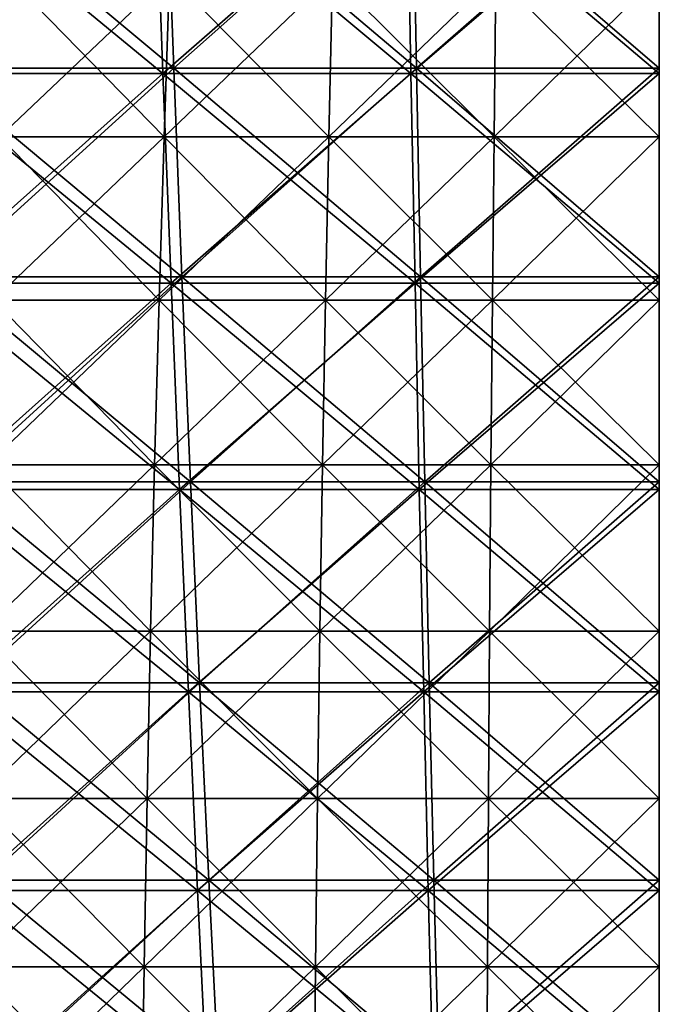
# Model space of a CAD drawing. Header units: millimetres. Extents: x -125 to 125, y -45 to 4025.
# Tile 354 of 656: x -8.45 to 0, y 3947.33 to 3960.33. Entities that reach past the tile are written whole.
import ezdxf

# ---------------------------------------------------------------- set-up
doc = ezdxf.new("R2010")
doc.units = ezdxf.units.MM
doc.header["$LTSCALE"] = 6.999206
for name, color, linetype in [('21', 7, 'CONTINUOUS'), ('22', 7, 'CONTINUOUS'), ('23', 7, 'CONTINUOUS'), ('24', 7, 'CONTINUOUS'), ('26', 7, 'CONTINUOUS'), ('27', 7, 'CONTINUOUS')]:
    doc.layers.add(name, color=color, linetype=linetype)

msp = doc.modelspace()

# ---------------------------------------------------------------- linework, layer by layer
at = {"layer": '21', "color": 7, "linetype": 'CONTINUOUS'}
for points in [[(-9.83, 3959.619, 106.083), (-6.559, 3959.619, 106.336), (-9.985, 3962.434, 107.753), (-9.83, 3959.619, 106.083)], [(-9.985, 3962.434, 107.753), (-6.559, 3959.619, 106.336), (-6.662, 3962.434, 108.01), (-9.985, 3962.434, 107.753)], [(-6.559, 3959.619, 106.336), (-3.281, 3959.619, 106.487), (-6.662, 3962.434, 108.01), (-6.559, 3959.619, 106.336)], [(-6.662, 3962.434, 108.01), (-3.281, 3959.619, 106.487), (-3.332, 3962.434, 108.163), (-6.662, 3962.434, 108.01)], [(-3.281, 3959.619, 106.487), (0, 3959.619, 106.538), (-3.332, 3962.434, 108.163), (-3.281, 3959.619, 106.487)], [(-3.332, 3962.434, 108.163), (0, 3959.619, 106.538), (0, 3962.434, 108.215), (-3.332, 3962.434, 108.163)], [(-9.669, 3956.849, 104.341), (-6.451, 3956.849, 104.589), (-9.83, 3959.619, 106.083), (-9.669, 3956.849, 104.341)], [(-9.83, 3959.619, 106.083), (-6.451, 3956.849, 104.589), (-6.559, 3959.619, 106.336), (-9.83, 3959.619, 106.083)], [(-6.451, 3956.849, 104.589), (-3.227, 3956.849, 104.738), (-6.559, 3959.619, 106.336), (-6.451, 3956.849, 104.589)], [(-6.559, 3959.619, 106.336), (-3.227, 3956.849, 104.738), (-3.281, 3959.619, 106.487), (-6.559, 3959.619, 106.336)], [(-3.227, 3956.849, 104.738), (0, 3956.849, 104.788), (-3.281, 3959.619, 106.487), (-3.227, 3956.849, 104.738)], [(-3.281, 3959.619, 106.487), (0, 3956.849, 104.788), (0, 3959.619, 106.538), (-3.281, 3959.619, 106.487)], [(-9.5, 3954.126, 102.526), (-6.339, 3954.126, 102.77), (-9.669, 3956.849, 104.341), (-9.5, 3954.126, 102.526)], [(-9.669, 3956.849, 104.341), (-6.339, 3954.126, 102.77), (-6.451, 3956.849, 104.589), (-9.669, 3956.849, 104.341)], [(-6.339, 3954.126, 102.77), (-3.171, 3954.126, 102.917), (-6.451, 3956.849, 104.589), (-6.339, 3954.126, 102.77)], [(-6.451, 3956.849, 104.589), (-3.171, 3954.126, 102.917), (-3.227, 3956.849, 104.738), (-6.451, 3956.849, 104.589)], [(-3.171, 3954.126, 102.917), (0, 3954.126, 102.966), (-3.227, 3956.849, 104.738), (-3.171, 3954.126, 102.917)], [(-3.227, 3956.849, 104.738), (0, 3954.126, 102.966), (0, 3956.849, 104.788), (-3.227, 3956.849, 104.738)], [(-9.326, 3951.452, 100.641), (-6.222, 3951.452, 100.881), (-9.5, 3954.126, 102.526), (-9.326, 3951.452, 100.641)], [(-9.5, 3954.126, 102.526), (-6.222, 3951.452, 100.881), (-6.339, 3954.126, 102.77), (-9.5, 3954.126, 102.526)], [(-6.222, 3951.452, 100.881), (-3.113, 3951.452, 101.025), (-6.339, 3954.126, 102.77), (-6.222, 3951.452, 100.881)], [(-6.339, 3954.126, 102.77), (-3.113, 3951.452, 101.025), (-3.171, 3954.126, 102.917), (-6.339, 3954.126, 102.77)], [(-3.113, 3951.452, 101.025), (0, 3951.452, 101.073), (-3.171, 3954.126, 102.917), (-3.113, 3951.452, 101.025)], [(-3.171, 3954.126, 102.917), (0, 3951.452, 101.073), (0, 3954.126, 102.966), (-3.171, 3954.126, 102.917)], [(-9.145, 3948.828, 98.687), (-6.101, 3948.828, 98.922), (-9.326, 3951.452, 100.641), (-9.145, 3948.828, 98.687)], [(-9.326, 3951.452, 100.641), (-6.101, 3948.828, 98.922), (-6.222, 3951.452, 100.881), (-9.326, 3951.452, 100.641)], [(-6.101, 3948.828, 98.922), (-3.052, 3948.828, 99.063), (-6.222, 3951.452, 100.881), (-6.101, 3948.828, 98.922)], [(-6.222, 3951.452, 100.881), (-3.052, 3948.828, 99.063), (-3.113, 3951.452, 101.025), (-6.222, 3951.452, 100.881)], [(-3.052, 3948.828, 99.063), (0, 3948.828, 99.11), (-3.113, 3951.452, 101.025), (-3.052, 3948.828, 99.063)], [(-3.113, 3951.452, 101.025), (0, 3948.828, 99.11), (0, 3951.452, 101.073), (-3.113, 3951.452, 101.025)], [(-8.957, 3946.257, 96.666), (-5.976, 3946.257, 96.896), (-9.145, 3948.828, 98.687), (-8.957, 3946.257, 96.666)], [(-9.145, 3948.828, 98.687), (-5.976, 3946.257, 96.896), (-6.101, 3948.828, 98.922), (-9.145, 3948.828, 98.687)], [(-5.976, 3946.257, 96.896), (-2.99, 3946.257, 97.034), (-6.101, 3948.828, 98.922), (-5.976, 3946.257, 96.896)], [(-6.101, 3948.828, 98.922), (-2.99, 3946.257, 97.034), (-3.052, 3948.828, 99.063), (-6.101, 3948.828, 98.922)], [(-2.99, 3946.257, 97.034), (0, 3946.257, 97.08), (-3.052, 3948.828, 99.063), (-2.99, 3946.257, 97.034)], [(-3.052, 3948.828, 99.063), (0, 3946.257, 97.08), (0, 3948.828, 99.11), (-3.052, 3948.828, 99.063)]]:
    msp.add_3dface(points, dxfattribs=at)
at = {"layer": '22', "color": 7, "linetype": 'CONTINUOUS'}
for points in [[(-6.662, 3962.434, -108.01), (-9.83, 3959.619, -106.083), (-9.985, 3962.434, -107.753), (-6.662, 3962.434, -108.01)], [(-6.559, 3959.619, -106.336), (-9.83, 3959.619, -106.083), (-6.662, 3962.434, -108.01), (-6.559, 3959.619, -106.336)], [(-3.332, 3962.434, -108.163), (-6.559, 3959.619, -106.336), (-6.662, 3962.434, -108.01), (-3.332, 3962.434, -108.163)], [(-3.281, 3959.619, -106.487), (-6.559, 3959.619, -106.336), (-3.332, 3962.434, -108.163), (-3.281, 3959.619, -106.487)], [(0, 3962.434, -108.215), (-3.281, 3959.619, -106.487), (-3.332, 3962.434, -108.163), (0, 3962.434, -108.215)], [(0, 3959.619, -106.538), (-3.281, 3959.619, -106.487), (0, 3962.434, -108.215), (0, 3959.619, -106.538)], [(-6.559, 3959.619, -106.336), (-9.669, 3956.849, -104.341), (-9.83, 3959.619, -106.083), (-6.559, 3959.619, -106.336)], [(-6.451, 3956.849, -104.589), (-9.669, 3956.849, -104.341), (-6.559, 3959.619, -106.336), (-6.451, 3956.849, -104.589)], [(-3.281, 3959.619, -106.487), (-6.451, 3956.849, -104.589), (-6.559, 3959.619, -106.336), (-3.281, 3959.619, -106.487)], [(-3.227, 3956.849, -104.738), (-6.451, 3956.849, -104.589), (-3.281, 3959.619, -106.487), (-3.227, 3956.849, -104.738)], [(0, 3959.619, -106.538), (-3.227, 3956.849, -104.738), (-3.281, 3959.619, -106.487), (0, 3959.619, -106.538)], [(0, 3956.849, -104.788), (-3.227, 3956.849, -104.738), (0, 3959.619, -106.538), (0, 3956.849, -104.788)], [(-6.451, 3956.849, -104.589), (-9.5, 3954.126, -102.526), (-9.669, 3956.849, -104.341), (-6.451, 3956.849, -104.589)], [(-6.339, 3954.126, -102.77), (-9.5, 3954.126, -102.526), (-6.451, 3956.849, -104.589), (-6.339, 3954.126, -102.77)], [(-3.227, 3956.849, -104.738), (-6.339, 3954.126, -102.77), (-6.451, 3956.849, -104.589), (-3.227, 3956.849, -104.738)], [(-3.171, 3954.126, -102.917), (-6.339, 3954.126, -102.77), (-3.227, 3956.849, -104.738), (-3.171, 3954.126, -102.917)], [(0, 3956.849, -104.788), (-3.171, 3954.126, -102.917), (-3.227, 3956.849, -104.738), (0, 3956.849, -104.788)], [(0, 3954.126, -102.966), (-3.171, 3954.126, -102.917), (0, 3956.849, -104.788), (0, 3954.126, -102.966)], [(-6.339, 3954.126, -102.77), (-9.326, 3951.452, -100.641), (-9.5, 3954.126, -102.526), (-6.339, 3954.126, -102.77)], [(-6.222, 3951.452, -100.881), (-9.326, 3951.452, -100.641), (-6.339, 3954.126, -102.77), (-6.222, 3951.452, -100.881)], [(-3.171, 3954.126, -102.917), (-6.222, 3951.452, -100.881), (-6.339, 3954.126, -102.77), (-3.171, 3954.126, -102.917)], [(-3.113, 3951.452, -101.025), (-6.222, 3951.452, -100.881), (-3.171, 3954.126, -102.917), (-3.113, 3951.452, -101.025)], [(0, 3954.126, -102.966), (-3.113, 3951.452, -101.025), (-3.171, 3954.126, -102.917), (0, 3954.126, -102.966)], [(0, 3951.452, -101.073), (-3.113, 3951.452, -101.025), (0, 3954.126, -102.966), (0, 3951.452, -101.073)], [(-6.222, 3951.452, -100.881), (-9.145, 3948.828, -98.687), (-9.326, 3951.452, -100.641), (-6.222, 3951.452, -100.881)], [(-6.101, 3948.828, -98.922), (-9.145, 3948.828, -98.687), (-6.222, 3951.452, -100.881), (-6.101, 3948.828, -98.922)], [(-3.113, 3951.452, -101.025), (-6.101, 3948.828, -98.922), (-6.222, 3951.452, -100.881), (-3.113, 3951.452, -101.025)], [(-3.052, 3948.828, -99.063), (-6.101, 3948.828, -98.922), (-3.113, 3951.452, -101.025), (-3.052, 3948.828, -99.063)], [(0, 3951.452, -101.073), (-3.052, 3948.828, -99.063), (-3.113, 3951.452, -101.025), (0, 3951.452, -101.073)], [(0, 3948.828, -99.11), (-3.052, 3948.828, -99.063), (0, 3951.452, -101.073), (0, 3948.828, -99.11)], [(-6.101, 3948.828, -98.922), (-8.957, 3946.257, -96.666), (-9.145, 3948.828, -98.687), (-6.101, 3948.828, -98.922)], [(-5.976, 3946.257, -96.896), (-8.957, 3946.257, -96.666), (-6.101, 3948.828, -98.922), (-5.976, 3946.257, -96.896)], [(-3.052, 3948.828, -99.063), (-5.976, 3946.257, -96.896), (-6.101, 3948.828, -98.922), (-3.052, 3948.828, -99.063)], [(-2.99, 3946.257, -97.034), (-5.976, 3946.257, -96.896), (-3.052, 3948.828, -99.063), (-2.99, 3946.257, -97.034)], [(0, 3948.828, -99.11), (-2.99, 3946.257, -97.034), (-3.052, 3948.828, -99.063), (0, 3948.828, -99.11)], [(0, 3946.257, -97.08), (-2.99, 3946.257, -97.034), (0, 3948.828, -99.11), (0, 3946.257, -97.08)]]:
    msp.add_3dface(points, dxfattribs=at)
at = {"layer": '23', "color": 7, "linetype": 'CONTINUOUS'}
for points in [[(-9.617, 3959.688, -103.783), (-6.416, 3959.688, -104.03), (-9.774, 3962.489, -105.479), (-9.617, 3959.688, -103.783)], [(-9.774, 3962.489, -105.479), (-6.416, 3959.688, -104.03), (-6.521, 3962.489, -105.73), (-9.774, 3962.489, -105.479)], [(-6.416, 3959.688, -104.03), (-3.21, 3959.688, -104.178), (-6.521, 3962.489, -105.73), (-6.416, 3959.688, -104.03)], [(-6.521, 3962.489, -105.73), (-3.21, 3959.688, -104.178), (-3.262, 3962.489, -105.881), (-6.521, 3962.489, -105.73)], [(-3.21, 3959.688, -104.178), (0, 3959.688, -104.227), (-3.262, 3962.489, -105.881), (-3.21, 3959.688, -104.178)], [(-3.262, 3962.489, -105.881), (0, 3959.688, -104.227), (0, 3962.489, -105.931), (-3.262, 3962.489, -105.881)], [(-9.453, 3956.933, -102.013), (-6.307, 3956.933, -102.255), (-9.617, 3959.688, -103.783), (-9.453, 3956.933, -102.013)], [(-9.617, 3959.688, -103.783), (-6.307, 3956.933, -102.255), (-6.416, 3959.688, -104.03), (-9.617, 3959.688, -103.783)], [(-6.307, 3956.933, -102.255), (-3.155, 3956.933, -102.401), (-6.416, 3959.688, -104.03), (-6.307, 3956.933, -102.255)], [(-6.416, 3959.688, -104.03), (-3.155, 3956.933, -102.401), (-3.21, 3959.688, -104.178), (-6.416, 3959.688, -104.03)], [(-3.155, 3956.933, -102.401), (0, 3956.933, -102.45), (-3.21, 3959.688, -104.178), (-3.155, 3956.933, -102.401)], [(-3.21, 3959.688, -104.178), (0, 3956.933, -102.45), (0, 3959.688, -104.227), (-3.21, 3959.688, -104.178)], [(-9.282, 3954.227, -100.17), (-6.193, 3954.227, -100.408), (-9.453, 3956.933, -102.013), (-9.282, 3954.227, -100.17)], [(-9.453, 3956.933, -102.013), (-6.193, 3954.227, -100.408), (-6.307, 3956.933, -102.255), (-9.453, 3956.933, -102.013)], [(-6.193, 3954.227, -100.408), (-3.098, 3954.227, -100.551), (-6.307, 3956.933, -102.255), (-6.193, 3954.227, -100.408)], [(-6.307, 3956.933, -102.255), (-3.098, 3954.227, -100.551), (-3.155, 3956.933, -102.401), (-6.307, 3956.933, -102.255)], [(-3.098, 3954.227, -100.551), (0, 3954.227, -100.599), (-3.155, 3956.933, -102.401), (-3.098, 3954.227, -100.551)], [(-3.155, 3956.933, -102.401), (0, 3954.227, -100.599), (0, 3956.933, -102.45), (-3.155, 3956.933, -102.401)], [(-9.105, 3951.571, -98.256), (-6.075, 3951.571, -98.49), (-9.282, 3954.227, -100.17), (-9.105, 3951.571, -98.256)], [(-9.282, 3954.227, -100.17), (-6.075, 3951.571, -98.49), (-6.193, 3954.227, -100.408), (-9.282, 3954.227, -100.17)], [(-6.075, 3951.571, -98.49), (-3.039, 3951.571, -98.63), (-6.193, 3954.227, -100.408), (-6.075, 3951.571, -98.49)], [(-6.193, 3954.227, -100.408), (-3.039, 3951.571, -98.63), (-3.098, 3954.227, -100.551), (-6.193, 3954.227, -100.408)], [(-3.039, 3951.571, -98.63), (0, 3951.571, -98.677), (-3.098, 3954.227, -100.551), (-3.039, 3951.571, -98.63)], [(-3.098, 3954.227, -100.551), (0, 3951.571, -98.677), (0, 3954.227, -100.599), (-3.098, 3954.227, -100.551)], [(-8.921, 3948.967, -96.272), (-5.952, 3948.967, -96.501), (-9.105, 3951.571, -98.256), (-8.921, 3948.967, -96.272)], [(-9.105, 3951.571, -98.256), (-5.952, 3948.967, -96.501), (-6.075, 3951.571, -98.49), (-9.105, 3951.571, -98.256)], [(-5.952, 3948.967, -96.501), (-2.977, 3948.967, -96.639), (-6.075, 3951.571, -98.49), (-5.952, 3948.967, -96.501)], [(-6.075, 3951.571, -98.49), (-2.977, 3948.967, -96.639), (-3.039, 3951.571, -98.63), (-6.075, 3951.571, -98.49)], [(-2.977, 3948.967, -96.639), (0, 3948.967, -96.685), (-3.039, 3951.571, -98.63), (-2.977, 3948.967, -96.639)], [(-3.039, 3951.571, -98.63), (0, 3948.967, -96.685), (0, 3951.571, -98.677), (-3.039, 3951.571, -98.63)], [(-8.731, 3946.417, -94.22), (-5.825, 3946.417, -94.444), (-8.921, 3948.967, -96.272), (-8.731, 3946.417, -94.22)], [(-8.921, 3948.967, -96.272), (-5.825, 3946.417, -94.444), (-5.952, 3948.967, -96.501), (-8.921, 3948.967, -96.272)], [(-5.825, 3946.417, -94.444), (-2.914, 3946.417, -94.579), (-5.952, 3948.967, -96.501), (-5.825, 3946.417, -94.444)], [(-5.952, 3948.967, -96.501), (-2.914, 3946.417, -94.579), (-2.977, 3948.967, -96.639), (-5.952, 3948.967, -96.501)], [(-2.914, 3946.417, -94.579), (0, 3946.417, -94.624), (-2.977, 3948.967, -96.639), (-2.914, 3946.417, -94.579)], [(-2.977, 3948.967, -96.639), (0, 3946.417, -94.624), (0, 3948.967, -96.685), (-2.977, 3948.967, -96.639)]]:
    msp.add_3dface(points, dxfattribs=at)
at = {"layer": '24', "color": 7, "linetype": 'CONTINUOUS'}
for points in [[(-6.521, 3962.489, 105.73), (-9.617, 3959.688, 103.783), (-9.774, 3962.489, 105.479), (-6.521, 3962.489, 105.73)], [(-6.416, 3959.688, 104.03), (-9.617, 3959.688, 103.783), (-6.521, 3962.489, 105.73), (-6.416, 3959.688, 104.03)], [(-3.262, 3962.489, 105.881), (-6.416, 3959.688, 104.03), (-6.521, 3962.489, 105.73), (-3.262, 3962.489, 105.881)], [(-3.21, 3959.688, 104.178), (-6.416, 3959.688, 104.03), (-3.262, 3962.489, 105.881), (-3.21, 3959.688, 104.178)], [(0, 3962.489, 105.931), (-3.21, 3959.688, 104.178), (-3.262, 3962.489, 105.881), (0, 3962.489, 105.931)], [(0, 3959.688, 104.227), (-3.21, 3959.688, 104.178), (0, 3962.489, 105.931), (0, 3959.688, 104.227)], [(-6.416, 3959.688, 104.03), (-9.453, 3956.933, 102.013), (-9.617, 3959.688, 103.783), (-6.416, 3959.688, 104.03)], [(-6.307, 3956.933, 102.255), (-9.453, 3956.933, 102.013), (-6.416, 3959.688, 104.03), (-6.307, 3956.933, 102.255)], [(-3.21, 3959.688, 104.178), (-6.307, 3956.933, 102.255), (-6.416, 3959.688, 104.03), (-3.21, 3959.688, 104.178)], [(-3.155, 3956.933, 102.401), (-6.307, 3956.933, 102.255), (-3.21, 3959.688, 104.178), (-3.155, 3956.933, 102.401)], [(0, 3959.688, 104.227), (-3.155, 3956.933, 102.401), (-3.21, 3959.688, 104.178), (0, 3959.688, 104.227)], [(0, 3956.933, 102.45), (-3.155, 3956.933, 102.401), (0, 3959.688, 104.227), (0, 3956.933, 102.45)], [(-6.307, 3956.933, 102.255), (-9.282, 3954.227, 100.17), (-9.453, 3956.933, 102.013), (-6.307, 3956.933, 102.255)], [(-6.193, 3954.227, 100.408), (-9.282, 3954.227, 100.17), (-6.307, 3956.933, 102.255), (-6.193, 3954.227, 100.408)], [(-3.155, 3956.933, 102.401), (-6.193, 3954.227, 100.408), (-6.307, 3956.933, 102.255), (-3.155, 3956.933, 102.401)], [(-3.098, 3954.227, 100.551), (-6.193, 3954.227, 100.408), (-3.155, 3956.933, 102.401), (-3.098, 3954.227, 100.551)], [(0, 3956.933, 102.45), (-3.098, 3954.227, 100.551), (-3.155, 3956.933, 102.401), (0, 3956.933, 102.45)], [(0, 3954.227, 100.599), (-3.098, 3954.227, 100.551), (0, 3956.933, 102.45), (0, 3954.227, 100.599)], [(-6.193, 3954.227, 100.408), (-9.105, 3951.571, 98.256), (-9.282, 3954.227, 100.17), (-6.193, 3954.227, 100.408)], [(-6.075, 3951.571, 98.49), (-9.105, 3951.571, 98.256), (-6.193, 3954.227, 100.408), (-6.075, 3951.571, 98.49)], [(-3.098, 3954.227, 100.551), (-6.075, 3951.571, 98.49), (-6.193, 3954.227, 100.408), (-3.098, 3954.227, 100.551)], [(-3.039, 3951.571, 98.63), (-6.075, 3951.571, 98.49), (-3.098, 3954.227, 100.551), (-3.039, 3951.571, 98.63)], [(0, 3954.227, 100.599), (-3.039, 3951.571, 98.63), (-3.098, 3954.227, 100.551), (0, 3954.227, 100.599)], [(0, 3951.571, 98.677), (-3.039, 3951.571, 98.63), (0, 3954.227, 100.599), (0, 3951.571, 98.677)], [(-6.075, 3951.571, 98.49), (-8.921, 3948.967, 96.272), (-9.105, 3951.571, 98.256), (-6.075, 3951.571, 98.49)], [(-5.952, 3948.967, 96.501), (-8.921, 3948.967, 96.272), (-6.075, 3951.571, 98.49), (-5.952, 3948.967, 96.501)], [(-3.039, 3951.571, 98.63), (-5.952, 3948.967, 96.501), (-6.075, 3951.571, 98.49), (-3.039, 3951.571, 98.63)], [(-2.977, 3948.967, 96.639), (-5.952, 3948.967, 96.501), (-3.039, 3951.571, 98.63), (-2.977, 3948.967, 96.639)], [(0, 3951.571, 98.677), (-2.977, 3948.967, 96.639), (-3.039, 3951.571, 98.63), (0, 3951.571, 98.677)], [(0, 3948.967, 96.685), (-2.977, 3948.967, 96.639), (0, 3951.571, 98.677), (0, 3948.967, 96.685)], [(-5.952, 3948.967, 96.501), (-8.731, 3946.417, 94.22), (-8.921, 3948.967, 96.272), (-5.952, 3948.967, 96.501)], [(-5.825, 3946.417, 94.444), (-8.731, 3946.417, 94.22), (-5.952, 3948.967, 96.501), (-5.825, 3946.417, 94.444)], [(-2.977, 3948.967, 96.639), (-5.825, 3946.417, 94.444), (-5.952, 3948.967, 96.501), (-2.977, 3948.967, 96.639)], [(-2.914, 3946.417, 94.579), (-5.825, 3946.417, 94.444), (-2.977, 3948.967, 96.639), (-2.914, 3946.417, 94.579)], [(0, 3948.967, 96.685), (-2.914, 3946.417, 94.579), (-2.977, 3948.967, 96.639), (0, 3948.967, 96.685)], [(0, 3946.417, 94.624), (-2.914, 3946.417, 94.579), (0, 3948.967, 96.685), (0, 3946.417, 94.624)]]:
    msp.add_3dface(points, dxfattribs=at)
at = {"layer": '26', "color": 7, "linetype": 'CONTINUOUS'}
for points in [[(-8.716, 3958.78, 70.389), (-6.544, 3958.78, 70.624), (-8.622, 3960.913, 69.626), (-8.716, 3958.78, 70.389)], [(-8.622, 3960.913, 69.626), (-6.544, 3958.78, 70.624), (-6.473, 3960.913, 69.858), (-8.622, 3960.913, 69.626)], [(-6.544, 3958.78, 70.624), (-4.366, 3958.78, 70.792), (-6.473, 3960.913, 69.858), (-6.544, 3958.78, 70.624)], [(-6.473, 3960.913, 69.858), (-4.366, 3958.78, 70.792), (-4.319, 3960.913, 70.024), (-6.473, 3960.913, 69.858)], [(-4.366, 3958.78, 70.792), (-2.184, 3958.78, 70.893), (-4.319, 3960.913, 70.024), (-4.366, 3958.78, 70.792)], [(-4.319, 3960.913, 70.024), (-2.184, 3958.78, 70.893), (-2.161, 3960.913, 70.124), (-4.319, 3960.913, 70.024)], [(-2.184, 3958.78, 70.893), (0, 3958.78, 70.927), (-2.161, 3960.913, 70.124), (-2.184, 3958.78, 70.893)], [(-2.161, 3960.913, 70.124), (0, 3958.78, 70.927), (0, 3960.913, 70.158), (-2.161, 3960.913, 70.124)], [(-8.803, 3956.624, 71.089), (-6.609, 3956.624, 71.326), (-8.716, 3958.78, 70.389), (-8.803, 3956.624, 71.089)], [(-8.716, 3958.78, 70.389), (-6.609, 3956.624, 71.326), (-6.544, 3958.78, 70.624), (-8.716, 3958.78, 70.389)], [(-6.609, 3956.624, 71.326), (-4.41, 3956.624, 71.496), (-6.544, 3958.78, 70.624), (-6.609, 3956.624, 71.326)], [(-6.544, 3958.78, 70.624), (-4.41, 3956.624, 71.496), (-4.366, 3958.78, 70.792), (-6.544, 3958.78, 70.624)], [(-4.41, 3956.624, 71.496), (-2.206, 3956.624, 71.598), (-4.366, 3958.78, 70.792), (-4.41, 3956.624, 71.496)], [(-4.366, 3958.78, 70.792), (-2.206, 3956.624, 71.598), (-2.184, 3958.78, 70.893), (-4.366, 3958.78, 70.792)], [(-2.206, 3956.624, 71.598), (0, 3956.624, 71.632), (-2.184, 3958.78, 70.893), (-2.206, 3956.624, 71.598)], [(-2.184, 3958.78, 70.893), (0, 3956.624, 71.632), (0, 3958.78, 70.927), (-2.184, 3958.78, 70.893)], [(-8.881, 3954.448, 71.723), (-6.668, 3954.448, 71.963), (-8.803, 3956.624, 71.089), (-8.881, 3954.448, 71.723)], [(-8.803, 3956.624, 71.089), (-6.668, 3954.448, 71.963), (-6.609, 3956.624, 71.326), (-8.803, 3956.624, 71.089)], [(-6.668, 3954.448, 71.963), (-4.449, 3954.448, 72.134), (-6.609, 3956.624, 71.326), (-6.668, 3954.448, 71.963)], [(-6.609, 3956.624, 71.326), (-4.449, 3954.448, 72.134), (-4.41, 3956.624, 71.496), (-6.609, 3956.624, 71.326)], [(-4.449, 3954.448, 72.134), (-2.226, 3954.448, 72.237), (-4.41, 3956.624, 71.496), (-4.449, 3954.448, 72.134)], [(-4.41, 3956.624, 71.496), (-2.226, 3954.448, 72.237), (-2.206, 3956.624, 71.598), (-4.41, 3956.624, 71.496)], [(-2.226, 3954.448, 72.237), (0, 3954.448, 72.271), (-2.206, 3956.624, 71.598), (-2.226, 3954.448, 72.237)], [(-2.206, 3956.624, 71.598), (0, 3954.448, 72.271), (0, 3956.624, 71.632), (-2.206, 3956.624, 71.598)], [(-8.952, 3952.254, 72.292), (-6.721, 3952.254, 72.533), (-8.881, 3954.448, 71.723), (-8.952, 3952.254, 72.292)], [(-8.881, 3954.448, 71.723), (-6.721, 3952.254, 72.533), (-6.668, 3954.448, 71.963), (-8.881, 3954.448, 71.723)], [(-6.721, 3952.254, 72.533), (-4.484, 3952.254, 72.706), (-6.668, 3954.448, 71.963), (-6.721, 3952.254, 72.533)], [(-6.668, 3954.448, 71.963), (-4.484, 3952.254, 72.706), (-4.449, 3954.448, 72.134), (-6.668, 3954.448, 71.963)], [(-4.484, 3952.254, 72.706), (-2.243, 3952.254, 72.809), (-4.449, 3954.448, 72.134), (-4.484, 3952.254, 72.706)], [(-4.449, 3954.448, 72.134), (-2.243, 3952.254, 72.809), (-2.226, 3954.448, 72.237), (-4.449, 3954.448, 72.134)], [(-2.243, 3952.254, 72.809), (0, 3952.254, 72.844), (-2.226, 3954.448, 72.237), (-2.243, 3952.254, 72.809)], [(-2.226, 3954.448, 72.237), (0, 3952.254, 72.844), (0, 3954.448, 72.271), (-2.226, 3954.448, 72.237)], [(-9.014, 3950.044, 72.794), (-6.768, 3950.044, 73.037), (-8.952, 3952.254, 72.292), (-9.014, 3950.044, 72.794)], [(-8.952, 3952.254, 72.292), (-6.768, 3950.044, 73.037), (-6.721, 3952.254, 72.533), (-8.952, 3952.254, 72.292)], [(-6.768, 3950.044, 73.037), (-4.516, 3950.044, 73.211), (-6.721, 3952.254, 72.533), (-6.768, 3950.044, 73.037)], [(-6.721, 3952.254, 72.533), (-4.516, 3950.044, 73.211), (-4.484, 3952.254, 72.706), (-6.721, 3952.254, 72.533)], [(-4.516, 3950.044, 73.211), (-2.259, 3950.044, 73.316), (-4.484, 3952.254, 72.706), (-4.516, 3950.044, 73.211)], [(-4.484, 3952.254, 72.706), (-2.259, 3950.044, 73.316), (-2.243, 3952.254, 72.809), (-4.484, 3952.254, 72.706)], [(-2.259, 3950.044, 73.316), (0, 3950.044, 73.35), (-2.243, 3952.254, 72.809), (-2.259, 3950.044, 73.316)], [(-2.243, 3952.254, 72.809), (0, 3950.044, 73.35), (0, 3952.254, 72.844), (-2.243, 3952.254, 72.809)], [(-9.068, 3947.819, 73.231), (-6.808, 3947.819, 73.475), (-9.014, 3950.044, 72.794), (-9.068, 3947.819, 73.231)], [(-9.014, 3950.044, 72.794), (-6.808, 3947.819, 73.475), (-6.768, 3950.044, 73.037), (-9.014, 3950.044, 72.794)], [(-6.808, 3947.819, 73.475), (-4.543, 3947.819, 73.65), (-6.768, 3950.044, 73.037), (-6.808, 3947.819, 73.475)], [(-6.768, 3950.044, 73.037), (-4.543, 3947.819, 73.65), (-4.516, 3950.044, 73.211), (-6.768, 3950.044, 73.037)], [(-4.543, 3947.819, 73.65), (-2.272, 3947.819, 73.755), (-4.516, 3950.044, 73.211), (-4.543, 3947.819, 73.65)], [(-4.516, 3950.044, 73.211), (-2.272, 3947.819, 73.755), (-2.259, 3950.044, 73.316), (-4.516, 3950.044, 73.211)], [(-2.272, 3947.819, 73.755), (0, 3947.819, 73.79), (-2.259, 3950.044, 73.316), (-2.272, 3947.819, 73.755)], [(-2.259, 3950.044, 73.316), (0, 3947.819, 73.79), (0, 3950.044, 73.35), (-2.259, 3950.044, 73.316)], [(-9.114, 3945.582, 73.6), (-6.843, 3945.582, 73.845), (-9.068, 3947.819, 73.231), (-9.114, 3945.582, 73.6)], [(-9.068, 3947.819, 73.231), (-6.843, 3945.582, 73.845), (-6.808, 3947.819, 73.475), (-9.068, 3947.819, 73.231)], [(-6.843, 3945.582, 73.845), (-4.565, 3945.582, 74.021), (-6.808, 3947.819, 73.475), (-6.843, 3945.582, 73.845)], [(-6.808, 3947.819, 73.475), (-4.565, 3945.582, 74.021), (-4.543, 3947.819, 73.65), (-6.808, 3947.819, 73.475)], [(-4.565, 3945.582, 74.021), (-2.284, 3945.582, 74.127), (-4.543, 3947.819, 73.65), (-4.565, 3945.582, 74.021)], [(-4.543, 3947.819, 73.65), (-2.284, 3945.582, 74.127), (-2.272, 3947.819, 73.755), (-4.543, 3947.819, 73.65)], [(-2.284, 3945.582, 74.127), (0, 3945.582, 74.162), (-2.272, 3947.819, 73.755), (-2.284, 3945.582, 74.127)], [(-2.272, 3947.819, 73.755), (0, 3945.582, 74.162), (0, 3947.819, 73.79), (-2.272, 3947.819, 73.755)]]:
    msp.add_3dface(points, dxfattribs=at)
at = {"layer": '27', "color": 7, "linetype": 'CONTINUOUS'}
for points in [[(-6.544, 3958.78, -70.624), (-8.716, 3958.78, -70.389), (-6.473, 3960.913, -69.858), (-6.544, 3958.78, -70.624)], [(-6.473, 3960.913, -69.858), (-8.716, 3958.78, -70.389), (-8.622, 3960.913, -69.626), (-6.473, 3960.913, -69.858)], [(-4.366, 3958.78, -70.792), (-6.544, 3958.78, -70.624), (-4.319, 3960.913, -70.024), (-4.366, 3958.78, -70.792)], [(-4.319, 3960.913, -70.024), (-6.544, 3958.78, -70.624), (-6.473, 3960.913, -69.858), (-4.319, 3960.913, -70.024)], [(-2.184, 3958.78, -70.893), (-4.366, 3958.78, -70.792), (-2.161, 3960.913, -70.124), (-2.184, 3958.78, -70.893)], [(-2.161, 3960.913, -70.124), (-4.366, 3958.78, -70.792), (-4.319, 3960.913, -70.024), (-2.161, 3960.913, -70.124)], [(0, 3958.78, -70.927), (-2.184, 3958.78, -70.893), (0, 3960.913, -70.158), (0, 3958.78, -70.927)], [(0, 3960.913, -70.158), (-2.184, 3958.78, -70.893), (-2.161, 3960.913, -70.124), (0, 3960.913, -70.158)], [(-6.609, 3956.624, -71.326), (-8.803, 3956.624, -71.089), (-6.544, 3958.78, -70.624), (-6.609, 3956.624, -71.326)], [(-6.544, 3958.78, -70.624), (-8.803, 3956.624, -71.089), (-8.716, 3958.78, -70.389), (-6.544, 3958.78, -70.624)], [(-4.41, 3956.624, -71.496), (-6.609, 3956.624, -71.326), (-4.366, 3958.78, -70.792), (-4.41, 3956.624, -71.496)], [(-4.366, 3958.78, -70.792), (-6.609, 3956.624, -71.326), (-6.544, 3958.78, -70.624), (-4.366, 3958.78, -70.792)], [(-2.206, 3956.624, -71.598), (-4.41, 3956.624, -71.496), (-2.184, 3958.78, -70.893), (-2.206, 3956.624, -71.598)], [(-2.184, 3958.78, -70.893), (-4.41, 3956.624, -71.496), (-4.366, 3958.78, -70.792), (-2.184, 3958.78, -70.893)], [(0, 3956.624, -71.632), (-2.206, 3956.624, -71.598), (0, 3958.78, -70.927), (0, 3956.624, -71.632)], [(0, 3958.78, -70.927), (-2.206, 3956.624, -71.598), (-2.184, 3958.78, -70.893), (0, 3958.78, -70.927)], [(-6.668, 3954.448, -71.963), (-8.881, 3954.448, -71.723), (-6.609, 3956.624, -71.326), (-6.668, 3954.448, -71.963)], [(-6.609, 3956.624, -71.326), (-8.881, 3954.448, -71.723), (-8.803, 3956.624, -71.089), (-6.609, 3956.624, -71.326)], [(-4.449, 3954.448, -72.134), (-6.668, 3954.448, -71.963), (-4.41, 3956.624, -71.496), (-4.449, 3954.448, -72.134)], [(-4.41, 3956.624, -71.496), (-6.668, 3954.448, -71.963), (-6.609, 3956.624, -71.326), (-4.41, 3956.624, -71.496)], [(-2.226, 3954.448, -72.237), (-4.449, 3954.448, -72.134), (-2.206, 3956.624, -71.598), (-2.226, 3954.448, -72.237)], [(-2.206, 3956.624, -71.598), (-4.449, 3954.448, -72.134), (-4.41, 3956.624, -71.496), (-2.206, 3956.624, -71.598)], [(0, 3954.448, -72.271), (-2.226, 3954.448, -72.237), (0, 3956.624, -71.632), (0, 3954.448, -72.271)], [(0, 3956.624, -71.632), (-2.226, 3954.448, -72.237), (-2.206, 3956.624, -71.598), (0, 3956.624, -71.632)], [(-6.721, 3952.254, -72.533), (-8.952, 3952.254, -72.292), (-6.668, 3954.448, -71.963), (-6.721, 3952.254, -72.533)], [(-6.668, 3954.448, -71.963), (-8.952, 3952.254, -72.292), (-8.881, 3954.448, -71.723), (-6.668, 3954.448, -71.963)], [(-4.484, 3952.254, -72.706), (-6.721, 3952.254, -72.533), (-4.449, 3954.448, -72.134), (-4.484, 3952.254, -72.706)], [(-4.449, 3954.448, -72.134), (-6.721, 3952.254, -72.533), (-6.668, 3954.448, -71.963), (-4.449, 3954.448, -72.134)], [(-2.243, 3952.254, -72.809), (-4.484, 3952.254, -72.706), (-2.226, 3954.448, -72.237), (-2.243, 3952.254, -72.809)], [(-2.226, 3954.448, -72.237), (-4.484, 3952.254, -72.706), (-4.449, 3954.448, -72.134), (-2.226, 3954.448, -72.237)], [(0, 3952.254, -72.844), (-2.243, 3952.254, -72.809), (0, 3954.448, -72.271), (0, 3952.254, -72.844)], [(0, 3954.448, -72.271), (-2.243, 3952.254, -72.809), (-2.226, 3954.448, -72.237), (0, 3954.448, -72.271)], [(-6.768, 3950.044, -73.037), (-9.014, 3950.044, -72.794), (-6.721, 3952.254, -72.533), (-6.768, 3950.044, -73.037)], [(-6.721, 3952.254, -72.533), (-9.014, 3950.044, -72.794), (-8.952, 3952.254, -72.292), (-6.721, 3952.254, -72.533)], [(-4.516, 3950.044, -73.211), (-6.768, 3950.044, -73.037), (-4.484, 3952.254, -72.706), (-4.516, 3950.044, -73.211)], [(-4.484, 3952.254, -72.706), (-6.768, 3950.044, -73.037), (-6.721, 3952.254, -72.533), (-4.484, 3952.254, -72.706)], [(-2.259, 3950.044, -73.316), (-4.516, 3950.044, -73.211), (-2.243, 3952.254, -72.809), (-2.259, 3950.044, -73.316)], [(-2.243, 3952.254, -72.809), (-4.516, 3950.044, -73.211), (-4.484, 3952.254, -72.706), (-2.243, 3952.254, -72.809)], [(0, 3950.044, -73.35), (-2.259, 3950.044, -73.316), (0, 3952.254, -72.844), (0, 3950.044, -73.35)], [(0, 3952.254, -72.844), (-2.259, 3950.044, -73.316), (-2.243, 3952.254, -72.809), (0, 3952.254, -72.844)], [(-6.808, 3947.819, -73.475), (-9.068, 3947.819, -73.231), (-6.768, 3950.044, -73.037), (-6.808, 3947.819, -73.475)], [(-6.768, 3950.044, -73.037), (-9.068, 3947.819, -73.231), (-9.014, 3950.044, -72.794), (-6.768, 3950.044, -73.037)], [(-4.543, 3947.819, -73.65), (-6.808, 3947.819, -73.475), (-4.516, 3950.044, -73.211), (-4.543, 3947.819, -73.65)], [(-4.516, 3950.044, -73.211), (-6.808, 3947.819, -73.475), (-6.768, 3950.044, -73.037), (-4.516, 3950.044, -73.211)], [(-2.272, 3947.819, -73.755), (-4.543, 3947.819, -73.65), (-2.259, 3950.044, -73.316), (-2.272, 3947.819, -73.755)], [(-2.259, 3950.044, -73.316), (-4.543, 3947.819, -73.65), (-4.516, 3950.044, -73.211), (-2.259, 3950.044, -73.316)], [(0, 3947.819, -73.79), (-2.272, 3947.819, -73.755), (0, 3950.044, -73.35), (0, 3947.819, -73.79)], [(0, 3950.044, -73.35), (-2.272, 3947.819, -73.755), (-2.259, 3950.044, -73.316), (0, 3950.044, -73.35)], [(-6.843, 3945.582, -73.845), (-9.114, 3945.582, -73.6), (-6.808, 3947.819, -73.475), (-6.843, 3945.582, -73.845)], [(-6.808, 3947.819, -73.475), (-9.114, 3945.582, -73.6), (-9.068, 3947.819, -73.231), (-6.808, 3947.819, -73.475)], [(-4.565, 3945.582, -74.021), (-6.843, 3945.582, -73.845), (-4.543, 3947.819, -73.65), (-4.565, 3945.582, -74.021)], [(-4.543, 3947.819, -73.65), (-6.843, 3945.582, -73.845), (-6.808, 3947.819, -73.475), (-4.543, 3947.819, -73.65)], [(-2.284, 3945.582, -74.127), (-4.565, 3945.582, -74.021), (-2.272, 3947.819, -73.755), (-2.284, 3945.582, -74.127)], [(-2.272, 3947.819, -73.755), (-4.565, 3945.582, -74.021), (-4.543, 3947.819, -73.65), (-2.272, 3947.819, -73.755)], [(0, 3945.582, -74.162), (-2.284, 3945.582, -74.127), (0, 3947.819, -73.79), (0, 3945.582, -74.162)], [(0, 3947.819, -73.79), (-2.284, 3945.582, -74.127), (-2.272, 3947.819, -73.755), (0, 3947.819, -73.79)]]:
    msp.add_3dface(points, dxfattribs=at)

doc.saveas('drawing.dxf')
